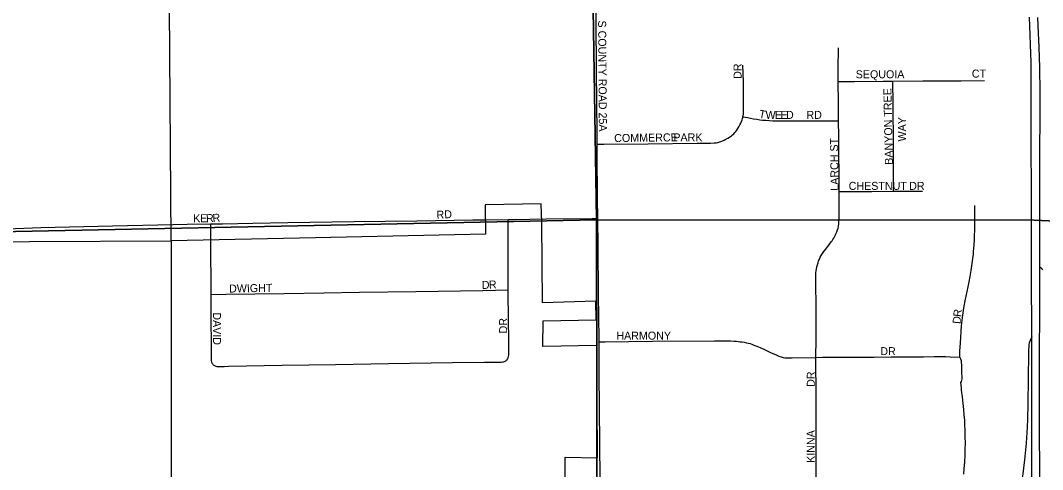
# Model space of a CAD drawing. Extents: x 0 to 680, y 0 to 440.
# Drawn here: x 477.97 to 499.3, y 236.91 to 246.29 of the extents above; entities that cross this region are included whole.
import ezdxf

# ---------------------------------------------------------------- set-up
doc = ezdxf.new("R2010")
doc.units = 0
for name, color, linetype in [('GM_X_City_Street', 7, 'Continuous'), ('GM_X_City_Street_Text', 7, 'Continuous'), ('GM_X_Corporation', 7, 'Continuous'), ('GM_X_Interchange_Ramps', 7, 'Continuous'), ('GM_X_Interstate_Route', 7, 'Continuous'), ('GM_X_Section', 7, 'Continuous'), ('GM_X_Township_Road', 7, 'Continuous')]:
    doc.layers.add(name, color=color, linetype=linetype)

msp = doc.modelspace()

# ---------------------------------------------------------------- linework, layer by layer
at = {"layer": 'GM_X_City_Street'}
for points in [[(490.003, 243.711), (490.003, 243.935), (489.987, 245.238), (489.98, 246.289), (489.973, 246.935), (489.963, 247.614), (489.958, 248.547)], [(495.034, 245.017), (495.032, 245.273), (495.036, 245.724)], [(493.046, 244.282), (493.049, 244.299), (493.054, 244.332), (493.057, 244.387), (493.058, 244.456), (493.058, 244.534), (493.055, 245.01), (493.045, 245.358)], [(495.034, 245.017), (495.369, 245.018), (495.968, 245.025), (496.174, 245.026)], [(495.041, 244.196), (495.039, 244.564), (495.034, 245.017)], [(496.174, 245.026), (496.801, 245.03), (497.599, 245.034), (498.086, 245.036)], [(496.186, 242.725), (496.183, 243.68), (496.177, 244.545), (496.174, 245.026)], [(490.003, 243.711), (490.146, 243.712), (491.071, 243.718), (492.088, 243.73), (492.192, 243.731), (492.296, 243.73), (492.37, 243.731), (492.448, 243.734), (492.484, 243.737), (492.52, 243.743), (492.562, 243.754), (492.604, 243.77), (492.652, 243.792), (492.69, 243.811), (492.732, 243.834), (492.767, 243.856), (492.807, 243.885), (492.829, 243.904), (492.855, 243.927), (492.877, 243.951), (492.897, 243.975), (492.919, 244.002), (492.938, 244.033), (492.959, 244.069), (492.982, 244.111), (493.001, 244.148), (493.016, 244.179), (493.029, 244.215), (493.038, 244.243), (493.043, 244.267), (493.046, 244.282)], [(493.046, 244.282), (493.138, 244.263), (493.201, 244.25), (493.267, 244.239), (493.332, 244.228), (493.397, 244.22), (493.456, 244.212), (493.522, 244.207), (493.597, 244.202), (493.671, 244.199), (493.74, 244.196), (493.812, 244.195), (493.974, 244.193), (494.151, 244.193), (494.665, 244.196), (495.041, 244.196)], [(495.054, 242.723), (495.043, 243.87), (495.041, 244.196)], [(490.018, 242.158), (490.012, 242.588), (490.004, 243.508), (490.003, 243.711)], [(494.569, 239.255), (494.571, 239.638), (494.571, 240.208), (494.566, 240.915), (494.566, 240.97), (494.569, 241.02), (494.572, 241.061), (494.578, 241.1), (494.586, 241.146), (494.598, 241.191), (494.611, 241.233), (494.624, 241.269), (494.64, 241.308), (494.659, 241.348), (494.679, 241.384), (494.707, 241.427), (494.733, 241.465), (494.793, 241.545), (494.851, 241.621), (494.886, 241.666), (494.905, 241.693), (494.921, 241.716), (494.942, 241.748), (494.961, 241.784), (494.979, 241.817), (494.993, 241.849), (495.006, 241.879), (495.019, 241.916), (495.03, 241.953), (495.038, 241.998), (495.044, 242.044), (495.048, 242.087), (495.052, 242.142), (495.053, 242.207), (495.052, 242.264), (495.054, 242.723)], [(495.054, 242.723), (495.733, 242.723), (496.186, 242.725)], [(496.186, 242.725), (496.507, 242.725), (496.791, 242.725)], [(497.572, 239.26), (497.573, 239.392), (497.581, 239.549), (497.589, 239.674), (497.595, 239.798), (497.608, 239.917), (497.619, 240.028), (497.634, 240.135), (497.648, 240.235), (497.663, 240.323), (497.683, 240.438), (497.702, 240.535), (497.722, 240.63), (497.742, 240.73), (497.762, 240.832), (497.783, 240.945), (497.805, 241.072), (497.821, 241.165), (497.835, 241.262), (497.844, 241.329), (497.852, 241.404), (497.858, 241.466), (497.862, 241.527), (497.868, 241.612), (497.874, 241.707), (497.879, 241.809), (497.883, 241.907), (497.885, 241.994), (497.886, 242.119), (497.884, 242.282), (497.881, 242.431)], [(481.155, 242.032), (481.452, 242.036), (481.937, 242.044)], [(481.937, 242.044), (482.191, 242.048), (482.82, 242.06), (483.554, 242.073), (484.933, 242.091), (486.244, 242.107), (487.411, 242.125), (487.686, 242.129)], [(481.937, 242.044), (481.937, 241.945), (481.939, 241.421), (481.942, 240.856), (481.944, 240.57)], [(487.686, 242.129), (488.144, 242.135)], [(488.144, 242.135), (488.262, 242.137), (488.941, 242.148), (489.897, 242.157), (490.018, 242.158)], [(488.15, 240.665), (488.15, 240.754), (488.148, 241.641), (488.144, 242.135)], [(490.045, 239.582), (490.044, 239.642), (490.034, 240.563), (490.025, 241.569), (490.018, 242.158)], [(481.944, 240.57), (481.946, 240.156), (481.951, 239.423), (481.949, 239.291), (481.949, 239.243), (481.951, 239.204), (481.954, 239.181), (481.959, 239.158), (481.964, 239.142), (481.973, 239.128), (481.983, 239.114), (481.994, 239.103), (482.006, 239.093), (482.021, 239.084), (482.035, 239.077), (482.051, 239.072), (482.071, 239.068), (482.094, 239.065), (482.122, 239.064), (482.16, 239.064), (482.225, 239.067), (482.313, 239.069), (483.43, 239.091), (484.547, 239.11), (485.653, 239.126), (486.984, 239.146), (487.654, 239.155), (487.851, 239.154), (487.931, 239.154), (487.969, 239.155), (488.002, 239.156), (488.03, 239.159), (488.051, 239.164), (488.069, 239.169), (488.082, 239.175), (488.101, 239.185), (488.114, 239.196), (488.125, 239.207), (488.137, 239.222), (488.142, 239.234), (488.15, 239.254), (488.156, 239.281), (488.159, 239.31), (488.161, 239.352), (488.161, 239.413), (488.16, 239.659), (488.154, 240.008), (488.15, 240.665)], [(481.944, 240.57), (482.259, 240.575), (483.473, 240.591), (484.304, 240.603), (485.048, 240.615), (486.218, 240.629), (487.619, 240.654), (488.15, 240.665)], [(490.045, 239.582), (490.171, 239.583), (491.159, 239.591), (492.454, 239.6), (492.596, 239.602), (492.681, 239.601), (492.731, 239.6), (492.787, 239.599), (492.864, 239.595), (492.909, 239.592), (492.949, 239.587), (492.987, 239.583), (493.026, 239.577), (493.071, 239.57), (493.118, 239.561), (493.152, 239.554), (493.193, 239.542), (493.233, 239.529), (493.275, 239.513), (493.332, 239.49), (493.402, 239.46), (493.509, 239.411), (493.62, 239.358), (493.736, 239.306), (493.793, 239.282), (493.843, 239.264), (493.882, 239.253), (493.917, 239.249), (493.986, 239.245), (494.071, 239.247), (494.569, 239.255)], [(490.07, 236.729), (490.056, 238.186), (490.049, 238.92), (490.046, 239.367), (490.045, 239.582)], [(494.5, 235.627), (494.534, 235.751), (494.547, 235.799), (494.562, 235.856), (494.57, 235.9), (494.576, 235.941), (494.579, 235.973), (494.582, 236.011), (494.583, 236.071), (494.583, 236.166), (494.573, 236.756), (494.572, 237.556), (494.572, 238.422), (494.569, 239.255)], [(494.569, 239.255), (494.704, 239.257), (495.279, 239.258), (495.783, 239.262), (496.14, 239.264), (496.555, 239.267), (496.809, 239.27), (497.035, 239.273), (497.175, 239.273), (497.27, 239.271), (497.365, 239.269), (497.572, 239.26)], [(497.651, 236.813), (497.662, 236.937), (497.671, 237.068), (497.68, 237.22), (497.683, 237.347), (497.685, 237.459), (497.683, 237.597), (497.68, 237.742), (497.677, 237.84), (497.671, 237.938), (497.663, 238.053), (497.653, 238.166), (497.64, 238.295), (497.624, 238.43), (497.608, 238.569), (497.602, 238.623), (497.593, 238.731), (497.602, 238.754), (497.61, 238.777), (497.615, 238.808), (497.615, 238.85), (497.614, 238.917), (497.609, 239.104), (497.607, 239.141), (497.603, 239.18), (497.591, 239.217), (497.572, 239.26)]]:
    msp.add_lwpolyline(points, dxfattribs=at)
at = {"layer": 'GM_X_Corporation'}
msp.add_lwpolyline([(489.993, 223.916), (490.028, 228.417), (480.996, 228.36), (481.058, 231.171), (490.018, 231.285), (490.014, 231.113), (491.984, 231.115), (491.982, 232.533), (490.981, 232.533), (490.98, 233.618), (490.033, 233.617), (490.033, 232.823), (481.065, 232.983), (474.871, 232.875), (474.871, 236.22), (473.725, 236.49), (472.735, 236.905), (472.245, 237.111), (472.245, 241.651), (481.118, 241.691), (481.055, 250.48)], dxfattribs=at)
msp.add_lwpolyline([(481.118, 241.691), (481.118, 236.046), (489.339, 236.618), (489.339, 237.172), (490.014, 237.16), (489.995, 239.503), (489.988, 239.503), (488.871, 239.486), (488.876, 240.02), (489.982, 240.037), (489.974, 240.431), (488.863, 240.392), (488.848, 242.067), (488.839, 242.461), (487.667, 242.441), (487.676, 241.828), (484.131, 241.754)], close=True, dxfattribs=at)
at = {"layer": 'GM_X_Interchange_Ramps'}
for points in [[(499.298, 241.083), (499.281, 241.104), (499.236, 241.137)], [(499.069, 239.688), (499.034, 239.608), (499.013, 239.56), (499.007, 239.514), (499.005, 239.374), (499.004, 239.346), (498.988, 238.283), (498.982, 237.965), (498.974, 237.801), (498.951, 237.463), (498.917, 237.114), (498.881, 236.82), (498.841, 236.572), (498.796, 236.346), (498.745, 236.133), (498.663, 235.826), (498.618, 235.628), (498.484, 235.117), (498.444, 234.963), (498.425, 234.89), (498.413, 234.823), (498.406, 234.74)]]:
    msp.add_lwpolyline(points, dxfattribs=at)
at = {"layer": 'GM_X_Interstate_Route'}
for points in [[(499.074, 221.303), (499.067, 225.241), (499.066, 227.763), (499.065, 229.04), (499.069, 230.749), (499.063, 234.252), (499.064, 234.66), (499.068, 235.598), (499.07, 237.416), (499.069, 239.688), (499.068, 241.014), (499.057, 245.417), (499.021, 246.364)], [(499.251, 215.048), (499.251, 215.074), (499.251, 217.418), (499.248, 220.255), (499.248, 224.759), (499.245, 229.732), (499.245, 230.699), (499.235, 234.233), (499.236, 234.641), (499.237, 236.207), (499.231, 238.398), (499.236, 241.137), (499.239, 243.03), (499.243, 244.793), (499.238, 245.307), (499.227, 245.734), (499.207, 246.182), (499.197, 246.357)]]:
    msp.add_lwpolyline(points, dxfattribs=at)
at = {"layer": 'GM_X_Section'}
for points in [[(489.476, 259.394), (489.813, 253.134), (489.987, 242.13), (472.319, 241.773), (472.369, 259.414)], [(507.727, 259.473), (507.628, 241.733), (499.118, 242.119), (489.987, 242.13), (489.813, 253.134), (489.476, 259.394)], [(507.628, 241.733), (507.54, 223.893), (490.027, 223.974), (489.987, 242.13), (499.118, 242.119)]]:
    msp.add_lwpolyline(points, close=True, dxfattribs=at)
msp.add_lwpolyline([(472.268, 225.115), (472.319, 241.773), (489.987, 242.13), (490.027, 223.974), (473.467, 223.892)], dxfattribs=at)
at = {"layer": 'GM_X_Township_Road'}
msp.add_lwpolyline([(475.171, 241.892), (475.375, 241.896), (476.014, 241.91), (477.006, 241.932), (477.867, 241.949), (478.397, 241.965), (479.896, 242.006), (481.155, 242.032)], dxfattribs=at)

# ---------------------------------------------------------------- texts
at = {"layer": 'GM_X_City_Street_Text'}
for s, height, rotation, p in [('S COUNTY ROAD 25A', 0.16689, 270.412, (490.024, 246.291)), ('DR', 0.1669, 90, (493.016, 245.072)), ('SEQUOIA', 0.1669, 0, (495.397, 245.085)), ('CT', 0.1669, 0, (497.82, 245.099)), ('BANYON TREE', 0.16689, 91.1814, (496.174, 243.28)), ('T', 0.167, 348.9741, (493.368, 244.264)), ('W', 0.167, 359.5555, (493.516, 244.238)), ('E', 0.167, 359.9942, (493.709, 244.237)), ('E', 0.167, 359.9942, (493.826, 244.237)), ('D', 0.167, 359.9915, (493.943, 244.237)), ('RD', 0.1669, 0, (494.369, 244.237)), ('WAY', 0.1669, 90, (496.446, 243.765)), ('COMMERCE', 0.1669, 0.7235, (490.36, 243.752)), ('PARK', 0.1669, 0, (491.593, 243.767)), ('LARCH ST', 0.1669, 90.8547, (495.043, 242.737)), ('CHESTNUT', 0.1669, 0, (495.25, 242.754)), ('DR', 0.1669, 0, (496.513, 242.754)), ('K', 0.167, 0.306, (481.577, 242.076)), ('E', 0.167, 0.2861, (481.724, 242.077)), ('R', 0.167, 1.5541, (481.846, 242.078)), ('R', 0.167, 3.9343, (481.985, 242.082)), ('RD', 0.1669, 3.011, (486.657, 242.149)), ('DWIGHT', 0.1669, 1.0263, (482.326, 240.609)), ('D', 0.167, 2.7554, (487.601, 240.683)), ('R', 0.167, 2.9962, (487.748, 240.69)), ('DAVID', 0.1669, 270, (481.99, 240.196)), ('D', 0.167, 85.2509, (497.584, 239.949)), ('R', 0.167, 83.4533, (497.596, 240.094)), ('DR', 0.1669, 90, (488.125, 239.756)), ('HARMONY', 0.1669, 0, (490.404, 239.626)), ('DR', 0.1669, 0, (495.911, 239.302)), ('DR', 0.1669, 90, (494.544, 238.639)), ('KINNA', 0.1669, 90, (494.544, 237.053))]:
    msp.add_text(s, height=height, rotation=rotation, dxfattribs=at).set_placement(p)

doc.saveas('drawing.dxf')
